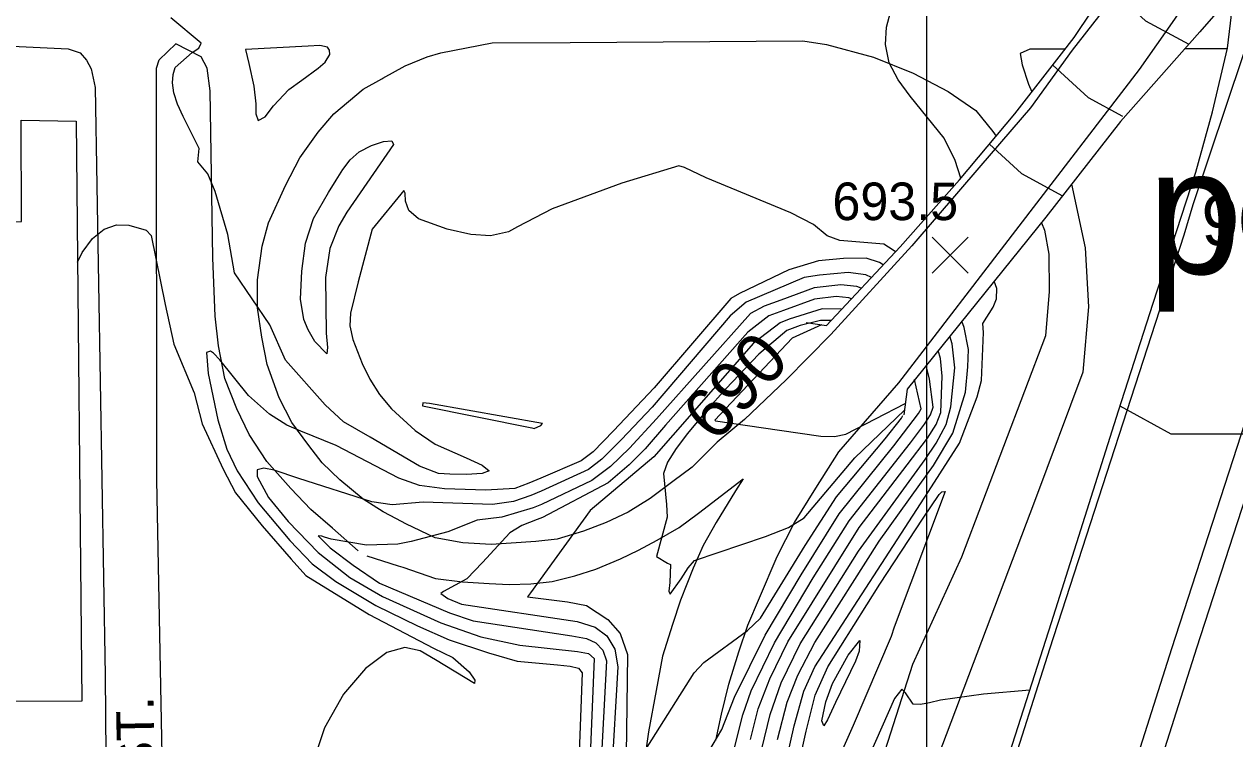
# Model space of a CAD drawing. Extents: x 79600 to 91800, y 75600 to 84400.
# Drawn here: x 86339.6 to 86823, y 83667.9 to 83953.1 of the extents above; entities that cross this region are included whole.
import ezdxf

# ---------------------------------------------------------------- set-up
doc = ezdxf.new("R2010")
doc.units = 0
for name, color, linetype in [('084-085$0$TI_BORDER', 7, 'Continuous'), ('084-090$0$BLDG', 7, 'Continuous'), ('084-090$0$BRIDGE', 7, 'Continuous'), ('084-090$0$INDEX', 7, 'Continuous'), ('084-090$0$INDXLBL', 7, 'Continuous'), ('084-090$0$INTER', 7, 'Continuous'), ('084-090$0$INTERSTATE', 7, 'Continuous'), ('084-090$0$ROAD', 7, 'Continuous'), ('084-090$0$ROAD-NAME', 7, 'Continuous'), ('084-090$0$SPOTMARK', 7, 'Continuous'), ('084-090$0$SPOTS', 7, 'Continuous')]:
    doc.layers.add(name, color=color, linetype=linetype)

# ---------------------------------------------------------------- blocks, each defined once
blk = doc.blocks.new('084-090$0$SPOTX')
at = {"layer": '084-090$0$SPOTMARK'}
for p, q in [((-0.37, 0.358), (0.351, -0.358)), ((-0.012, 0), (0.347, 0.358)), ((-0.012, 0), (-0.37, -0.358))]:
    blk.add_line(p, q, dxfattribs=at)

msp = doc.modelspace()

# ---------------------------------------------------------------- linework, layer by layer
at = {"layer": '084-085$0$TI_BORDER'}
msp.add_lwpolyline([(79700, 84300), (86700, 84300), (86700, 79700), (79700, 79700)], close=True, dxfattribs=at)
at = {"layer": '084-090$0$BLDG'}
msp.add_lwpolyline([(86360.4, 83914.42), (86362.69, 83682.87), (86120.31, 83681.86), (86152.99, 83734.21), (86232.34, 83733.91), (86232.8, 83827.94), (86280.21, 83827.33), (86279.9, 83874.1), (86338.56, 83874.38), (86338.47, 83914.82)], close=True, dxfattribs=at)
at = {"layer": '084-090$0$BRIDGE'}
for points in [[(86651.9, 83834.1), (86659.96, 83832.84), (86689.46, 83864.28), (86713.14, 83891.02), (86735.25, 83917.36), (86753.87, 83941.22), (86758.97, 83947.77), (86793.87, 84000.06)], [(86533.04, 83068.81), (86544.32, 83073.53), (86749.87, 83714.3), (86776.55, 83798.75), (86790.41, 83841.69), (86807.47, 83894.01), (86814.13, 83918.08), (86820.13, 83943.45), (86822.77, 83965.81), (86809.06, 83950.03), (86777.37, 83914.29), (86747.64, 83876.09), (86692.17, 83807.5), (86690.91, 83797.23)]]:
    msp.add_lwpolyline(points, dxfattribs=at)
at = {"layer": '084-090$0$INDEX'}
for points in [[(86682.67, 83857.04), (86681.2, 83857.99), (86675.79, 83859.7), (86666.73, 83859.61), (86656.86, 83858.71), (86644.95, 83855.04), (86625.3, 83845.61), (86621.77, 83843.63), (86591.17, 83807.97), (86575, 83790.75), (86566.81, 83782.43), (86562.05, 83778.89), (86545.98, 83771.97), (86541.12, 83769.94)], [(86661.98, 83834.8), (86657.57, 83834.87), (86649.43, 83832.88), (86644.17, 83830.89), (86632.97, 83821.34), (86619.8, 83807.59), (86612.18, 83799.1), (86604.45, 83789.75), (86599.98, 83783.82), (86596.52, 83778.27), (86594.91, 83773.8), (86596.1, 83761.37), (86596.44, 83756.35), (86592.06, 83740.67), (86596.48, 83737.99), (86597.66, 83737.41), (86597.43, 83730.23), (86597.08, 83726.88), (86597.56, 83725.62), (86601.93, 83731.8), (86604.7, 83736.07)], [(86634.17, 83663.85), (86637.54, 83677.64), (86641.95, 83690.18), (86649.51, 83705.83), (86672.76, 83742.83), (86699.34, 83779.31), (86703.81, 83785.88), (86707.8, 83793.39), (86709.71, 83800.39), (86711.2, 83815.99), (86710.23, 83825.58), (86709.26, 83828.63)], [(86541.12, 83769.94), (86535.52, 83767.83), (86523.94, 83767.07), (86507.4, 83767.61), (86497.45, 83769.02), (86489.21, 83771.93), (86464.19, 83784.95), (86450.15, 83790.72), (86444.56, 83793.11), (86437.61, 83797.4), (86429.18, 83804.93), (86417.69, 83819.2), (86415.19, 83821.82), (86413.95, 83822.61), (86412.4, 83822.01), (86413.06, 83813.64), (86416.96, 83795.22), (86420.6, 83783.43), (86424.71, 83774.88), (86433, 83762.03), (86445.65, 83747.09), (86454.55, 83737.68), (86464.06, 83730.64), (86480.05, 83721.08), (86496.67, 83713), (86509.35, 83707.44), (86525.05, 83702.2), (86536.44, 83698.94), (86552.53, 83697.46), (86557.69, 83696.89), (86560.92, 83696.14), (86562.45, 83694.2), (86560.91, 83655.22)], [(86604.7, 83736.07), (86607.32, 83739.06), (86635.69, 83748.65), (86644.83, 83752.22), (86651.1, 83756.11), (86671.35, 83780.04), (86691.19, 83799.02)]]:
    msp.add_lwpolyline(points, dxfattribs=at)
msp.add_lwpolyline([(86543.31, 83791.76), (86545.89, 83792.96), (86546.63, 83793.69), (86501.42, 83801.68), (86498.87, 83802.01), (86498.69, 83800.84), (86542.32, 83791.97)], close=True, dxfattribs=at)
at = {"layer": '084-090$0$INTER'}
for points in [[(86713.68, 83891.67), (86711.4, 83898.72), (86707, 83907.6), (86693.46, 83924.38), (86688.62, 83930.82), (86685.09, 83937.72), (86683.63, 83944.95), (86683.96, 83951.92), (86685.59, 83957.89), (86688, 83962.3), (86693.03, 83967.25), (86717.38, 83975.27), (86728.97, 83979.23), (86734.35, 83982.81), (86729.33, 83985.27), (86694.2, 83988.42), (86687.35, 83989.35), (86682.83, 83990.87), (86680.99, 83993.19)], [(86772.56, 83968.13), (86787.45, 83954.48), (86804.68, 83945.09)], [(86478.59, 83871.25), (86473.02, 83850.22), (86469.96, 83837.75), (86469.6, 83832.73), (86470.85, 83827.29), (86474.56, 83817.65), (86477.63, 83811.46), (86481.55, 83805.25), (86486.26, 83799.65), (86495.8, 83790.98), (86503.7, 83785.55), (86516.07, 83780.08), (86522.53, 83777.17), (86525.35, 83774.9), (86522.55, 83773.73), (86516.25, 83773.4), (86509.65, 83773.52), (86505.1, 83773.81), (86497.48, 83776.74), (86477.76, 83788.29), (86467.14, 83794.37), (86459.74, 83801.15), (86443.99, 83818.95), (86437.69, 83833.13), (86423.65, 83853.8), (86420.94, 83869.15), (86415.9, 83886.35), (86412.94, 83893.34), (86408.99, 83898.2), (86409.46, 83903.47), (86403.12, 83916.21), (86400.85, 83921.21), (86399.43, 83925.74), (86398.88, 83929.68), (86399.04, 83933.01), (86399.84, 83935.78), (86406.71, 83941.8), (86409.36, 83943.57), (86410.31, 83945.57), (86398.22, 83955.66)], [(86750.37, 83936.74), (86764.45, 83923.84), (86778.2, 83916.34)], [(86725.07, 83905.23), (86737.81, 83893.55), (86754.25, 83884.59)], [(86687.58, 83862.27), (86686.66, 83862.95), (86682.94, 83865.36), (86665.27, 83866.79), (86660.28, 83868.63), (86654.8, 83873.15), (86645.82, 83877.84), (86611.96, 83891.8), (86603.28, 83895.84), (86600.99, 83896.53), (86578.29, 83889.61), (86550.43, 83879.45), (86536.55, 83872.26), (86533, 83870.21), (86525.79, 83868.69), (86517.96, 83869.21), (86508.48, 83871.23), (86497.04, 83875.46), (86493.16, 83878.68), (86491.82, 83882.51), (86491.76, 83885.69), (86491.19, 83886.65), (86478.59, 83871.25)], [(86360.96, 83858.1), (86362.82, 83861.95), (86366.83, 83867.51), (86371.49, 83871.35), (86376.5, 83872.96), (86381.35, 83872.92), (86388.32, 83870.88), (86390.28, 83868.75), (86395.9, 83841.19), (86399.4, 83825.44), (86407.55, 83805.96), (86410.69, 83793.57), (86419.06, 83775.57), (86423.93, 83766.06), (86434.62, 83752.85), (86446.29, 83739.58), (86452.14, 83733.13), (86477.44, 83717.45), (86503.08, 83704.06), (86510.8, 83700.37), (86517.25, 83694.59), (86519.55, 83691.36), (86519.47, 83689.97), (86503.9, 83699.48), (86497.8, 83702.99), (86491.61, 83704.41), (86484.46, 83702.4), (86475.91, 83696.02), (86467.09, 83685.7), (86459.52, 83672.24), (86454.41, 83656.55)], [(86678, 83852.06), (86675.73, 83853.02), (86668.71, 83854.04), (86657.25, 83852.97), (86651.12, 83851.96), (86627.94, 83842.15), (86621.58, 83836.65), (86590.35, 83800.31), (86578.18, 83787.33), (86570.3, 83779.52), (86564.91, 83775.33), (86546.11, 83766.71), (86541.98, 83765.01)], [(86673.89, 83847.68), (86672.08, 83848.39), (86665.67, 83849.13), (86655.14, 83847.94), (86641.82, 83842.97), (86635.1, 83840.52), (86629.65, 83837.63), (86592.1, 83795.58), (86581.36, 83783.91), (86573.78, 83776.61), (86566.28, 83770.95), (86546.24, 83761.45), (86542.84, 83760.09)], [(86640.72, 83644.64), (86647.09, 83673.15), (86650.98, 83686.93), (86655.29, 83696.63), (86700.73, 83766.65), (86713.11, 83785.86), (86720.14, 83804.39), (86721.89, 83810.88), (86722.71, 83829.99), (86722.47, 83833.69), (86726.57, 83840.2), (86727.86, 83843.54), (86727.98, 83847.56), (86727, 83850.57)], [(86669.94, 83843.47), (86668.96, 83843.86), (86663.8, 83844.45), (86655.16, 83843.37), (86642.86, 83838.79), (86636.95, 83836.68), (86628.56, 83830.2), (86595.7, 83793.08), (86587.56, 83783.61), (86581.15, 83777.21), (86572.79, 83770.09), (86546.58, 83756.27), (86544.43, 83755.43)], [(86665.97, 83839.27), (86665.83, 83839.32), (86658.24, 83839.46), (86645.06, 83835.42), (86641.44, 83833.94), (86630.88, 83825.79), (86590.99, 83780.46), (86565.58, 83759.02), (86541.81, 83726.11), (86540.56, 83724.54), (86556.59, 83722.61), (86564.2, 83721.06), (86572.74, 83715.46), (86577.56, 83709.87), (86580.53, 83701.61), (86580.08, 83671.13), (86580.05, 83662.23), (86581.36, 83657.13), (86584.51, 83658.47), (86607.12, 83694.25), (86611.02, 83698.3)], [(86657.97, 83833.15), (86646.36, 83827.75), (86615.36, 83795.06), (86615.68, 83794.86)], [(86640.44, 83667.63), (86644.33, 83682.57), (86648.53, 83693.33), (86655.28, 83706.36), (86681.02, 83746.74), (86697.26, 83769.4), (86702.75, 83776.91), (86710.48, 83789.83), (86715.51, 83806.19), (86716.38, 83816.38), (86716.69, 83823.25), (86715.03, 83832.05), (86714.1, 83834.62)], [(86629.63, 83667.64), (86632.76, 83679.88), (86637.44, 83691.81), (86644.61, 83706.56), (86673.06, 83752.2), (86692.2, 83777.28), (86700.3, 83787.94), (86703.79, 83793.36), (86705.72, 83798.17), (86706.22, 83812.59), (86705.5, 83819.62), (86704.55, 83822.81)], [(86622.92, 83662.67), (86626.61, 83677.54), (86629.94, 83687.01), (86639.24, 83706.23), (86654.72, 83732.13), (86669.08, 83754.93), (86693.55, 83786.08), (86699.08, 83793.45), (86701.59, 83797.13), (86702.54, 83800.24), (86701.15, 83811.49), (86699.79, 83816.93)], [(86611.35, 83659.96), (86618.27, 83671.58), (86623.26, 83684.59), (86635.55, 83709.3), (86649.83, 83733.34), (86665.1, 83757.66), (86686.9, 83784.85), (86696.72, 83797.74), (86697.81, 83799.61), (86695.19, 83811.23)], [(86615.68, 83794.86), (86641.24, 83791.1), (86657.72, 83788.65), (86663.15, 83788.49), (86667.71, 83789.45), (86691.46, 83801.69)], [(86777.18, 83800.72), (86797.51, 83789.63), (86817.97, 83789.63), (86861.14, 83789.63), (86895.26, 83793.57)], [(86611.02, 83698.3), (86628.45, 83711.07), (86633.6, 83716), (86651.46, 83745.01), (86664, 83764.52), (86683.48, 83787.59), (86689.96, 83795.88), (86690.44, 83796.98)], [(86541.98, 83765.01), (86535.04, 83762.6), (86526.61, 83761.41), (86498.89, 83762.34), (86486.54, 83761.25), (86478.39, 83762.41), (86449.33, 83771.72), (86439.47, 83775.1), (86435.28, 83775.96), (86432.65, 83775.31), (86432.66, 83772.52), (86437.22, 83764.22), (86445, 83754.59), (86456.95, 83742.23), (86469.68, 83732.31), (86482.67, 83724.71), (86505.93, 83714.25), (86521.96, 83708.59), (86537.53, 83705.21), (86560.6, 83702.73), (86564.98, 83701.91), (86567.24, 83699.97), (86565.34, 83654.55)], [(86542.84, 83760.09), (86530.41, 83756.34), (86520.54, 83755.13), (86508.78, 83750.51), (86494.13, 83746.71), (86488.82, 83745.52), (86476.36, 83745.19), (86462.25, 83747.64), (86459.58, 83748.37), (86458.45, 83748.76), (86456.96, 83748.87), (86461.85, 83744.06), (86470.94, 83737.14), (86481.5, 83730.08), (86509.42, 83718.2), (86518.87, 83714.99), (86558.34, 83708.95), (86564.23, 83707.93), (86567.95, 83706.18), (86570.67, 83703.28), (86572.15, 83699.05), (86569.77, 83653.88)], [(86544.43, 83755.43), (86538.38, 83752.99), (86533.55, 83750.06), (86522.69, 83738.26), (86516.33, 83731.74), (86507.07, 83726.65), (86505.94, 83725.88), (86508.76, 83723.89), (86514.21, 83721.69), (86560.45, 83714.73), (86567.56, 83712.44), (86572.23, 83709), (86575.5, 83703.69), (86576.72, 83696.59), (86574.2, 83653.21)], [(86741.23, 83687.38), (86722.76, 83685.7), (86705.53, 83683.29), (86701.12, 83682.27), (86697.52, 83681.56), (86694.62, 83681.68), (86691.5, 83686.3), (86690.14, 83687.74), (86687.18, 83683.96), (86662.4, 83627.96)]]:
    msp.add_lwpolyline(points, dxfattribs=at)
for points in [[(86465.26, 83872.58), (86461.73, 83863.55), (86459.95, 83852.04), (86460.16, 83829.72), (86460.8, 83824.12), (86460.46, 83821.51), (86455.73, 83826.49), (86453.02, 83831.09), (86451.22, 83835.19), (86449.99, 83843.4), (86450.51, 83854.57), (86452, 83865.67), (86455.19, 83875.59), (86461.08, 83885.94), (86464.16, 83890.82), (86466.89, 83895.16), (86469.75, 83898.91), (86473.44, 83902.1), (86478.29, 83904.67), (86483.13, 83906.28), (86486.43, 83906.48), (86487.07, 83905.03), (86468.46, 83878.03)], [(86685.77, 83708.68), (86670.68, 83673.16), (86661.08, 83651.73), (86653.61, 83636.55), (86649.87, 83628.84), (86646.57, 83622.69), (86644.38, 83620.62), (86644.24, 83631.11), (86646.59, 83646.97), (86651.86, 83670.9), (86655.49, 83685.3), (86660.59, 83696.65), (86681.36, 83729.59), (86698.58, 83755.92), (86704.99, 83765.36), (86706.04, 83766.48), (86707.38, 83766.54), (86687, 83712.43)], [(86671.59, 83698.87), (86663.66, 83682.37), (86660.35, 83675.46), (86658.89, 83673.08), (86658.19, 83675.14), (86659.71, 83682.68), (86662.35, 83689.93), (86668.72, 83701.28), (86673.35, 83707.19), (86673, 83702.83)]]:
    msp.add_lwpolyline(points, close=True, dxfattribs=at)
at = {"layer": '084-090$0$INTERSTATE'}
msp.add_line((86476.45, 83740.98), (86488.92, 83736.96), dxfattribs=at)
for points in [[(86846.25, 84000.06), (86806.31, 83881), (86802.64, 83868.91), (86749, 83703.64), (86679.34, 83484.5), (86606.98, 83258.2), (86553.87, 83090.08), (86514.57, 82968.5), (86497.03, 82914.27), (86424.22, 82690.3), (86401.48, 82617.05), (86382.79, 82555.11), (86368.01, 82503.56), (86348.8, 82432.5), (86318.31, 82315.02), (86309.55, 82281.85), (86285.12, 82189.38)], [(86799.49, 84000.42), (86768.56, 83956.14), (86758.15, 83942.67), (86741.48, 83919.73), (86721.69, 83896.64), (86694.14, 83864.69), (86661.8, 83829.21), (86643.94, 83811.2), (86627.24, 83795.27), (86616.36, 83786.26), (86606.4, 83776.34), (86598.62, 83770.59), (86589.55, 83763.8), (86580.74, 83758.3), (86572.05, 83754.24), (86562.96, 83750.82), (86552.45, 83747.53), (86543.88, 83746.58), (86534.13, 83746.02), (86526.08, 83745.47), (86514.77, 83746.07), (86503.71, 83748.11), (86492, 83753.65), (86488.29, 83755.67)], [(86615.81, 83667.22), (86618.11, 83677.75), (86621.05, 83689.72), (86625.02, 83702.6), (86628.62, 83713.28), (86633.25, 83724.21), (86640.33, 83740.62), (86647.29, 83754.29), (86655.68, 83767.97), (86664.98, 83782.43), (86688.91, 83809.95), (86784.95, 83934.98), (86795.39, 83949.83), (86830.08, 83999.71)], [(86472.94, 83742.93), (86462.67, 83751.94), (86454.1, 83759.42), (86446.14, 83767.83), (86436.47, 83778.54), (86429.41, 83789.28), (86424.52, 83799.58), (86419.77, 83811.73), (86417.17, 83824.67), (86415.82, 83836.54), (86414.97, 83859.85), (86413.85, 83926.53), (86412.68, 83935.47), (86410.32, 83940.08), (86400.23, 83945.22)], [(86482.43, 83931.31), (86482.81, 83931.52), (86491.76, 83936.5), (86500.58, 83940.04), (86506.03, 83941.63), (86526.51, 83945.64)], [(86488.29, 83755.67), (86483.01, 83758.55), (86474.93, 83763.58), (86465.67, 83771.21), (86458.63, 83778.07), (86453.27, 83784.94), (86446.47, 83794.14), (86441.49, 83803.99), (86436.63, 83817.23), (86434.51, 83828.14), (86432.77, 83839.95), (86432.72, 83851), (86434.62, 83864.52), (86437.18, 83873.76), (86444, 83888.74), (86449.67, 83899.81), (86457.04, 83909.97), (86463.25, 83917.28), (86475.03, 83927.2), (86482.43, 83931.31)], [(86851.53, 83869.38), (86797.8, 83703.82), (86728.17, 83484.78), (86655.82, 83258.52), (86602.69, 83090.32), (86545.79, 82914.34), (86473.06, 82690.62), (86450.46, 82617.83), (86431.91, 82556.36), (86417.32, 82505.42), (86398.25, 82434.91), (86367.8, 82317.56), (86359.01, 82284.29), (86355.11, 82269.65), (86339.94, 82174.72)], [(86861.49, 83869.73), (86807.74, 83704.12), (86738.12, 83485.08), (86665.77, 83258.84), (86612.64, 83090.63), (86555.72, 82914.6), (86483.01, 82690.94), (86460.44, 82618.25), (86441.93, 82556.88), (86427.37, 82506.07), (86408.33, 82435.68), (86377.89, 82318.35), (86369.09, 82285.06), (86351.15, 82184.6)], [(86488.92, 83736.96), (86490.77, 83736.36), (86503.91, 83731.86), (86514.7, 83730.61), (86525.36, 83729.87), (86533.29, 83729.52), (86541.87, 83729.81), (86550.44, 83730.63), (86559.53, 83733), (86567.84, 83735.64), (86577.7, 83739.71), (86584.96, 83743.12), (86592.35, 83747.17), (86601.17, 83752.28), (86608.94, 83757.9), (86626.69, 83771.62), (86623.72, 83766.93), (86615.97, 83754.29), (86610.81, 83745.04), (86606.82, 83736.06), (86601.68, 83723.17), (86598.47, 83713.54), (86594.49, 83700.92), (86591.95, 83687.13), (86588.9, 83670.75), (86587, 83657.61)]]:
    msp.add_lwpolyline(points, dxfattribs=at)
msp.add_lwpolyline([(86428.05, 83943.04), (86429.34, 83937.34), (86431.28, 83928.4), (86432.12, 83921.31), (86432.16, 83917.29), (86433.11, 83914.68), (86435.88, 83916.1), (86439.23, 83920.45), (86445.34, 83927), (86450.55, 83930.75), (86456.99, 83935.6), (86459.75, 83937.95), (86461.72, 83941.05), (86461.55, 83942.75), (86460.77, 83943.98), (86457.67, 83944.56), (86453.04, 83944.36)], close=True, dxfattribs=at)
at = {"layer": '084-090$0$ROAD'}
msp.add_line((86820.09, 83943.25), (86803.02, 83943.22), dxfattribs=at)
for points in [[(85752.53, 83950.1), (86045.72, 83949.6), (86205.36, 83949.48), (86239.64, 83948.89), (86357.18, 83943.26), (86361.98, 83941.61), (86364.48, 83938.7), (86366.37, 83935.32), (86367.99, 83927.78), (86372, 83693.15), (86373.1, 83550.97), (86375.67, 83400.31), (86399.75, 83400.86), (86392.54, 83771.16), (86392.46, 83935.58), (86393.5, 83938.84), (86400.23, 83945.22)], [(86526.51, 83945.64), (86557.61, 83945.74), (86650.53, 83946.38), (86660.02, 83944.99), (86678.75, 83939.87), (86694.64, 83933.57), (86708.57, 83926.22), (86719.65, 83918.6), (86726.44, 83910.31), (86727.77, 83908.45)], [(86755.36, 83943.14), (86741.25, 83943.12), (86737.36, 83941.41), (86738.16, 83936.87), (86740.66, 83929.21), (86742.06, 83926.09)], [(86757.83, 83889.18), (86763.28, 83863.81), (86764.68, 83840.29), (86762.32, 83814.16), (86743.04, 83762.61), (86690.33, 83623.47), (86672.09, 83571.41), (86666.6, 83547.48), (86665.26, 83527.46), (86666.38, 83506.41), (86672.71, 83484.99), (86674.69, 83479.94)], [(86745.85, 83873.87), (86747.01, 83870.89), (86748.74, 83861.28), (86748.93, 83846.46), (86747.44, 83828.78), (86713.89, 83740.4), (86694.31, 83697.56), (86653.64, 83570.56), (86648.03, 83545.71), (86646.8, 83528.29), (86647.67, 83506.33), (86653.08, 83487.64), (86659.4, 83466.48), (86664.8, 83449.12)]]:
    msp.add_lwpolyline(points, dxfattribs=at)

# ---------------------------------------------------------------- block references
at = {"layer": '084-090$0$SPOTS', "xscale": 20, "yscale": 20}
msp.add_blockref('084-090$0$SPOTX', (86709.6, 83860.89), dxfattribs=at)

# ---------------------------------------------------------------- texts
at = {"layer": '084-090$0$INDXLBL'}
msp.add_text('690', height=20, rotation=47.1098, dxfattribs=at).set_placement((86615.59, 83785.63))
at = {"layer": '084-090$0$ROAD-NAME'}
for s, height, p in [('p', 50, (86788.34, 83853.43)), ('90', 20, (86809.77, 83864.86))]:
    msp.add_text(s, height=height, dxfattribs=at).set_placement(p)
msp.add_text('W. 15 ST.', height=15, rotation=91.1584, dxfattribs=at).set_placement((86393.01, 83595.79))
at = {"layer": '084-090$0$SPOTS'}
msp.add_text('693.5', height=15, dxfattribs=at).set_placement((86662.38, 83874.89))

doc.saveas('drawing.dxf')
